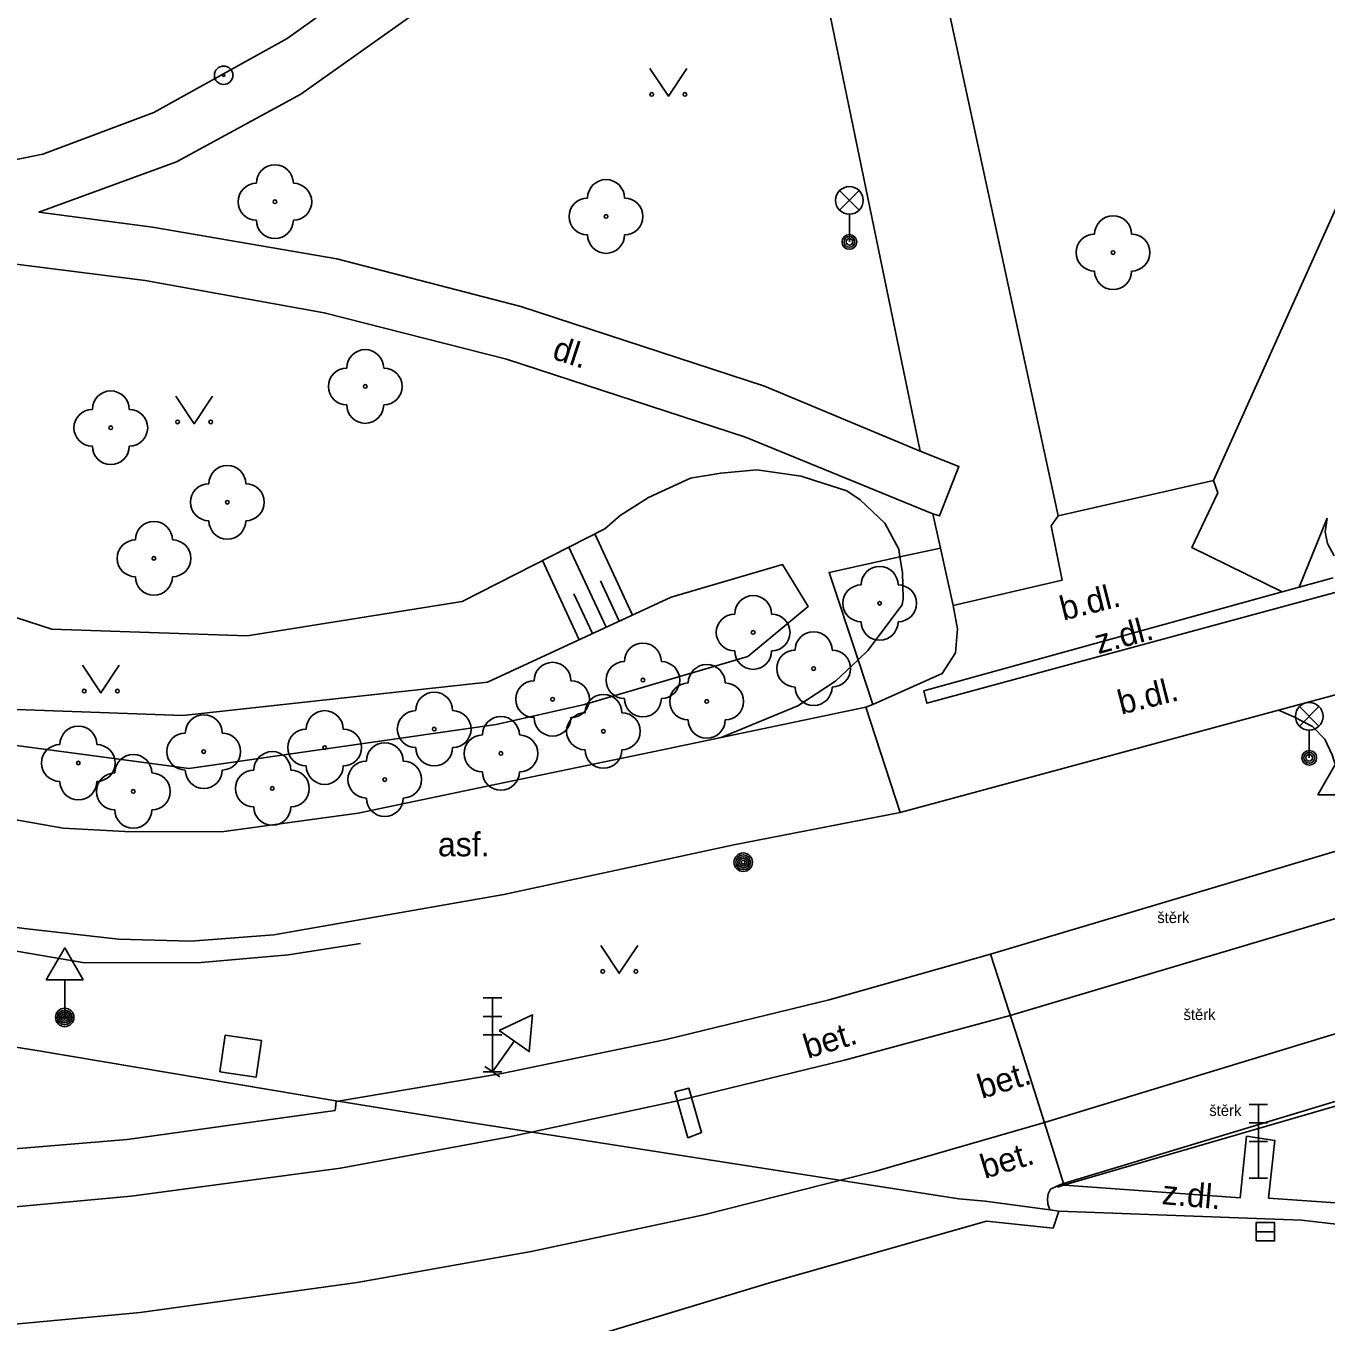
# Model space of a CAD drawing. Extents: x -596229 to -595156, y -1161237 to -1159376.
# Drawn here: x -595787.82 to -595752.56, y -1160336.73 to -1160301.56 of the extents above; entities that cross this region are included whole.
import ezdxf

# ---------------------------------------------------------------- set-up
doc = ezdxf.new("R2010")
doc.units = 0
for name, color, linetype in [('Level 22', 7, 'Continuous'), ('Level 25', 7, 'Continuous'), ('Level 26', 7, 'Continuous'), ('Level 27', 7, 'Continuous'), ('Level 33', 7, 'Continuous'), ('Level 34', 7, 'Continuous'), ('Level 36', 7, 'Continuous'), ('TM - chodniky - VP', 7, 'Continuous'), ('TM - dolni hrana svahu', 7, 'Continuous'), ('TM - horni hrana svahu', 7, 'Continuous'), ('TM - komunikace - VP', 7, 'Continuous'), ('TM - MHD - osa koleji', 7, 'Continuous'), ('TM - plot zivy neuzavreny', 7, 'Continuous'), ('TM - popis povrchu', 7, 'Continuous'), ('TM - rozhrani mezi zpev. plochami mezi sebou - VP', 7, 'Continuous'), ('TM - rozhrani ploch obecne - VP', 7, 'Continuous'), ('TM - srafovani', 7, 'Continuous'), ('TM - zabradli - VP', 7, 'Continuous')]:
    doc.layers.add(name, color=color, linetype=linetype)

msp = doc.modelspace()

# ---------------------------------------------------------------- linework, layer by layer
at = {"layer": 'Level 22'}
for centre in [(-595781.07, -1160306.33), (-595772.09, -1160306.73), (-595758.34, -1160307.71), (-595778.62, -1160311.34), (-595785.52, -1160312.46), (-595782.36, -1160314.48), (-595784.35, -1160316), (-595764.67, -1160317.22), (-595768.1, -1160318.01), (-595766.46, -1160318.99), (-595771.09, -1160319.3), (-595773.54, -1160319.82), (-595769.36, -1160319.88), (-595776.75, -1160320.63), (-595772.16, -1160320.69), (-595779.72, -1160321.13), (-595783, -1160321.24), (-595774.94, -1160321.29), (-595786.4, -1160321.55), (-595781.14, -1160322.24), (-595778.09, -1160322), (-595784.91, -1160322.32)]:
    msp.add_circle(centre, 0.05, dxfattribs=at)
for centre, start, end in [((-595781.07, -1160305.83), 0, 180), ((-595781.57, -1160306.33), 90, 270), ((-595780.57, -1160306.33), 270, 90), ((-595772.09, -1160306.23), 0, 180), ((-595772.59, -1160306.73), 90, 270), ((-595771.59, -1160306.73), 270, 90), ((-595781.07, -1160306.83), 180, 0), ((-595758.34, -1160307.21), 0, 180), ((-595772.09, -1160307.23), 180, 0), ((-595758.84, -1160307.71), 90, 270), ((-595757.84, -1160307.71), 270, 90), ((-595758.34, -1160308.21), 180, 0), ((-595778.62, -1160310.84), 0, 180), ((-595779.12, -1160311.34), 90, 270), ((-595778.12, -1160311.34), 270, 90), ((-595785.52, -1160311.96), 0, 180), ((-595786.02, -1160312.46), 90, 270), ((-595785.02, -1160312.46), 270, 90), ((-595778.62, -1160311.84), 180, 0), ((-595785.52, -1160312.96), 180, 0), ((-595782.36, -1160313.98), 0, 180), ((-595782.86, -1160314.48), 90, 270), ((-595781.86, -1160314.48), 270, 90), ((-595784.35, -1160315.5), 0, 180), ((-595782.36, -1160314.98), 180, 0), ((-595784.85, -1160316), 90, 270), ((-595783.85, -1160316), 270, 90), ((-595784.35, -1160316.5), 180, 0), ((-595764.67, -1160316.72), 0, 180), ((-595765.17, -1160317.22), 90, 270), ((-595764.17, -1160317.22), 270, 90), ((-595768.1, -1160317.51), 0, 180), ((-595768.6, -1160318.01), 90, 270), ((-595767.6, -1160318.01), 270, 90), ((-595764.67, -1160317.72), 180, 0), ((-595771.09, -1160318.8), 0, 180), ((-595766.46, -1160318.49), 0, 180), ((-595768.1, -1160318.51), 180, 0), ((-595766.96, -1160318.99), 90, 270), ((-595765.96, -1160318.99), 270, 90), ((-595773.54, -1160319.32), 0, 180), ((-595771.59, -1160319.3), 90, 270), ((-595770.59, -1160319.3), 270, 90), ((-595769.36, -1160319.38), 0, 180), ((-595774.04, -1160319.82), 90, 270), ((-595773.04, -1160319.82), 270, 90), ((-595776.75, -1160320.13), 0, 180), ((-595772.16, -1160320.19), 0, 180), ((-595769.86, -1160319.88), 90, 270), ((-595768.86, -1160319.88), 270, 90), ((-595766.46, -1160319.49), 180, 0), ((-595771.09, -1160319.8), 180, 0), ((-595783, -1160320.74), 0, 180), ((-595779.72, -1160320.63), 0, 180), ((-595777.25, -1160320.63), 90, 270), ((-595776.25, -1160320.63), 270, 90), ((-595774.94, -1160320.79), 0, 180), ((-595773.54, -1160320.32), 180, 0), ((-595772.66, -1160320.69), 90, 270), ((-595771.66, -1160320.69), 270, 90), ((-595769.36, -1160320.38), 180, 0), ((-595786.4, -1160321.05), 0, 180), ((-595783.5, -1160321.24), 90, 270), ((-595782.5, -1160321.24), 270, 90), ((-595780.22, -1160321.13), 90, 270), ((-595779.22, -1160321.13), 270, 90), ((-595786.9, -1160321.55), 90, 270), ((-595785.9, -1160321.55), 270, 90), ((-595778.09, -1160321.5), 0, 180), ((-595776.75, -1160321.13), 180, 0), ((-595775.44, -1160321.29), 90, 270), ((-595774.44, -1160321.29), 270, 90), ((-595784.91, -1160321.82), 0, 180), ((-595781.14, -1160321.74), 0, 180), ((-595772.16, -1160321.19), 180, 0), ((-595785.41, -1160322.32), 90, 270), ((-595784.41, -1160322.32), 270, 90), ((-595783, -1160321.74), 180, 0), ((-595781.64, -1160322.24), 90, 270), ((-595780.64, -1160322.24), 270, 90), ((-595779.72, -1160321.63), 180, 0), ((-595778.59, -1160322), 90, 270), ((-595777.59, -1160322), 270, 90), ((-595774.94, -1160321.79), 180, 0), ((-595786.4, -1160322.05), 180, 0), ((-595778.09, -1160322.5), 180, 0), ((-595784.91, -1160322.82), 180, 0), ((-595781.14, -1160322.74), 180, 0)]:
    msp.add_arc(centre, 0.5, start, end, dxfattribs=at)
at = {"layer": 'Level 25'}
for centre, radius in [((-595782.46, -1160302.9), 0.25), ((-595782.46, -1160302.9), 0.0303), ((-595768.37, -1160324.24), 0.25), ((-595768.37, -1160324.24), 0.2), ((-595768.37, -1160324.24), 0.15), ((-595768.37, -1160324.24), 0.1), ((-595768.37, -1160324.24), 0.05), ((-595786.77, -1160328.45), 0.25), ((-595786.77, -1160328.45), 0.2), ((-595786.77, -1160328.45), 0.15), ((-595786.77, -1160328.45), 0.1), ((-595786.77, -1160328.45), 0.05)]:
    msp.add_circle(centre, radius, dxfattribs=at)
at = {"layer": 'Level 26'}
msp.add_lwpolyline([(-595782.567, -1160329.923), (-595781.577, -1160330.067), (-595781.433, -1160329.077), (-595782.423, -1160328.933)], close=True, dxfattribs=at)
at = {"layer": 'Level 27'}
msp.add_line((-595754.46, -1160334.26), (-595753.96, -1160334.26), dxfattribs=at)
msp.add_lwpolyline([(-595754.46, -1160334.51), (-595753.96, -1160334.51), (-595753.96, -1160334.01), (-595754.46, -1160334.01)], close=True, dxfattribs=at)
at = {"layer": 'Level 33'}
for p, q in [((-595765.755, -1160306.56), (-595765.225, -1160306.03)), ((-595765.755, -1160306.03), (-595765.225, -1160306.56)), ((-595765.49, -1160306.67), (-595765.49, -1160307.42)), ((-595753.285, -1160320.55), (-595752.755, -1160320.02)), ((-595753.285, -1160320.02), (-595752.755, -1160320.55)), ((-595753.02, -1160320.66), (-595753.02, -1160321.41)), ((-595775.42, -1160327.92), (-595774.92, -1160327.92)), ((-595775.17, -1160329.92), (-595775.17, -1160327.92)), ((-595775.42, -1160328.42), (-595774.92, -1160328.42)), ((-595775.42, -1160328.92), (-595774.92, -1160328.92)), ((-595775.42, -1160329.92), (-595774.92, -1160329.92)), ((-595754.65, -1160330.81), (-595754.15, -1160330.81)), ((-595754.4, -1160332.81), (-595754.4, -1160330.81)), ((-595754.65, -1160331.31), (-595754.15, -1160331.31)), ((-595754.65, -1160331.81), (-595754.15, -1160331.81)), ((-595754.65, -1160332.81), (-595754.15, -1160332.81))]:
    msp.add_line(p, q, dxfattribs=at)
for centre, radius in [((-595765.49, -1160306.295), 0.375), ((-595765.49, -1160307.42), 0.2), ((-595765.49, -1160307.42), 0.145), ((-595765.49, -1160307.42), 0.0876), ((-595753.02, -1160320.285), 0.375), ((-595753.02, -1160321.41), 0.2), ((-595753.02, -1160321.41), 0.145), ((-595753.02, -1160321.41), 0.0876)]:
    msp.add_circle(centre, radius, dxfattribs=at)
at = {"layer": 'Level 34'}
for p, q in [((-595786.77, -1160327.432), (-595786.77, -1160328.45)), ((-595787.02, -1160328.45), (-595786.52, -1160328.45)), ((-595774.582, -1160329.089), (-595775.17, -1160329.92)), ((-595775.374, -1160329.776), (-595774.966, -1160330.064))]:
    msp.add_line(p, q, dxfattribs=at)
for points in [[(-595752.79, -1160322.412), (-595751.79, -1160322.412), (-595752.29, -1160321.546)], [(-595787.27, -1160327.432), (-595786.27, -1160327.432), (-595786.77, -1160326.566)], [(-595774.991, -1160328.8), (-595774.174, -1160329.377), (-595774.083, -1160328.381)]]:
    msp.add_lwpolyline(points, close=True, dxfattribs=at)
at = {"layer": 'Level 36'}
for points in [[(-595770.9, -1160302.72), (-595770.4, -1160303.47), (-595769.9, -1160302.72)], [(-595783.76, -1160311.6), (-595783.26, -1160312.35), (-595782.76, -1160311.6)], [(-595786.29, -1160318.9), (-595785.79, -1160319.65), (-595785.29, -1160318.9)], [(-595772.23, -1160326.5), (-595771.73, -1160327.25), (-595771.23, -1160326.5)]]:
    msp.add_lwpolyline(points, dxfattribs=at)
for centre in [(-595770.85, -1160303.42), (-595769.951, -1160303.42), (-595783.71, -1160312.3), (-595782.811, -1160312.3), (-595786.24, -1160319.6), (-595785.341, -1160319.6), (-595772.18, -1160327.2), (-595771.281, -1160327.2)]:
    msp.add_circle(centre, 0.05, dxfattribs=at)
at = {"layer": 'TM - chodniky - VP'}
for points in [[(-595755.62, -1160313.89), (-595738.02, -1160274.75)], [(-595759.83, -1160314.85), (-595764.99, -1160290.99)], [(-595763.57, -1160313.09), (-595767.66, -1160293.31)], [(-595770.42, -1160295.79), (-595776.24, -1160300.48), (-595780.37, -1160303.41), (-595783.74, -1160305.25), (-595787.47, -1160306.61), (-595784.39, -1160307.02), (-595779.39, -1160307.88), (-595774.4, -1160309.17), (-595767.79, -1160311.33), (-595763.57, -1160313.09)], [(-595794.61, -1160306.16), (-595790.99, -1160305.77), (-595787.36, -1160305.04), (-595784.35, -1160303.91), (-595780.74, -1160301.9), (-595779, -1160300.66)], [(-595794.57, -1160307.57), (-595791.43, -1160307.35), (-595791.46, -1160307.6), (-595784.59, -1160308.47), (-595779.73, -1160309.34), (-595774.79, -1160310.6), (-595768.31, -1160312.71), (-595763.23, -1160314.79)], [(-595759.83, -1160314.85), (-595755.62, -1160313.89)], [(-595763.02, -1160315.72), (-595763.23, -1160314.79)], [(-595764.11, -1160322.89), (-595768.62, -1160323.77), (-595774.86, -1160325.12), (-595778.88, -1160325.82), (-595781.1, -1160326.21), (-595783.35, -1160326.38), (-595785.31, -1160326.33), (-595787.87, -1160326.04), (-595793.95, -1160325.21), (-595818.96, -1160321.05), (-595856.37, -1160314.89)], [(-595752.34, -1160315.93), (-595752.52, -1160315.6), (-595752.59, -1160315.28), (-595752.53, -1160314.91)], [(-595762.68, -1160317.28), (-595763.02, -1160315.72)], [(-595764.85, -1160319.96), (-595762.97, -1160319.12), (-595762.61, -1160318.56), (-595762.56, -1160317.91), (-595762.68, -1160317.28)], [(-595768.97, -1160320.86), (-595765.04, -1160320.04)], [(-595765.04, -1160320.04), (-595764.85, -1160319.96)], [(-595753.85, -1160320.12), (-595764.11, -1160322.89)], [(-595751.69, -1160323.55), (-595752.4, -1160321.33), (-595752.6, -1160320.9), (-595752.93, -1160320.56), (-595753.44, -1160320.3), (-595753.85, -1160320.12)], [(-595770.6, -1160321.2), (-595768.97, -1160320.86)], [(-595778.81, -1160322.91), (-595775.36, -1160322.19), (-595770.6, -1160321.2)], [(-595789.18, -1160322.9), (-595786.81, -1160323.32)], [(-595785.14, -1160323.41), (-595782.52, -1160323.42), (-595778.81, -1160322.91)], [(-595786.81, -1160323.32), (-595785.14, -1160323.41)], [(-595759.68, -1160332.95), (-595749.69, -1160329.93)], [(-595760.04, -1160333.11), (-595760.1, -1160333.23)], [(-595760.04, -1160333.11), (-595759.78, -1160332.99)], [(-595759.78, -1160332.99), (-595759.68, -1160332.95)], [(-595760.1, -1160333.23), (-595760.12, -1160333.37)], [(-595760.12, -1160333.37), (-595760.11, -1160333.5)], [(-595760.11, -1160333.5), (-595760.05, -1160333.67)]]:
    msp.add_lwpolyline(points, dxfattribs=at)
at = {"layer": 'TM - dolni hrana svahu'}
for points in [[(-595804.45, -1160311.58), (-595796.59, -1160314.86), (-595787.12, -1160317.92), (-595781.82, -1160318.1), (-595775.99, -1160317.17), (-595772.12, -1160315.2), (-595771.71, -1160314.84), (-595770.94, -1160314.35), (-595769.8, -1160313.83), (-595768.98, -1160313.69), (-595768, -1160313.6), (-595766.8, -1160313.77), (-595766.44, -1160313.89), (-595765.56, -1160314.17), (-595765.2, -1160314.41), (-595764.53, -1160315.05), (-595764.15, -1160315.75), (-595764.12, -1160315.96)], [(-595764.12, -1160315.96), (-595764.05, -1160316.38), (-595764.03, -1160317.09), (-595764.06, -1160317.26), (-595764.99, -1160318.5), (-595765.25, -1160318.75)], [(-595765.25, -1160318.75), (-595765.87, -1160319.33), (-595766.89, -1160320), (-595768.97, -1160320.86)]]:
    msp.add_lwpolyline(points, dxfattribs=at)
at = {"layer": 'TM - horni hrana svahu'}
msp.add_lwpolyline([(-595803.4, -1160315.43), (-595802.18, -1160315.48), (-595795.99, -1160318.21), (-595789.83, -1160320.04), (-595783.57, -1160320.26), (-595775.3, -1160319.36), (-595770.32, -1160317.05), (-595767.3, -1160316.17), (-595766.61, -1160317.31), (-595768.24, -1160318.66), (-595772.67, -1160319.96), (-595775.07, -1160320.51), (-595783.4, -1160321.7), (-595789.85, -1160320.84), (-595796.32, -1160319.44), (-595800.3, -1160318.82), (-595803.27, -1160318.65), (-595804, -1160317.9), (-595803.4, -1160315.43)], dxfattribs=at)
at = {"layer": 'TM - komunikace - VP'}
for points in [[(-595779.42, -1160330.71), (-595787.58, -1160329.34), (-595795.78, -1160328.04), (-595814.37, -1160324.96), (-595834.92, -1160321.59)], [(-595779.42, -1160330.71), (-595779.35, -1160330.72)], [(-595779.35, -1160330.72), (-595775.89, -1160331.28)], [(-595775.89, -1160331.28), (-595762.52, -1160333.37)], [(-595762.52, -1160333.37), (-595761.81, -1160333.43)], [(-595760.05, -1160333.67), (-595761.81, -1160333.43)], [(-595759.81, -1160333.7), (-595760.05, -1160333.67)], [(-595752.21, -1160334.06), (-595753.23, -1160333.95), (-595759.81, -1160333.7)]]:
    msp.add_lwpolyline(points, dxfattribs=at)
at = {"layer": 'TM - MHD - osa koleji'}
for points in [[(-595761.13, -1160328.4), (-595751.27, -1160325.46)], [(-595765.62, -1160329.61), (-595761.13, -1160328.4)], [(-595760.2, -1160331.3), (-595750.39, -1160328.31)], [(-595765.62, -1160329.61), (-595770.15, -1160330.71), (-595774.71, -1160331.69), (-595779.29, -1160332.54)], [(-595764.8, -1160332.63), (-595760.2, -1160331.3)], [(-595784.97, -1160333.3), (-595779.29, -1160332.54)], [(-595769.44, -1160333.8), (-595764.8, -1160332.63)], [(-595790.68, -1160333.82), (-595784.97, -1160333.3)], [(-595769.44, -1160333.8), (-595774.12, -1160334.8), (-595778.84, -1160335.64)], [(-595778.84, -1160335.64), (-595784.72, -1160336.45), (-595790.65, -1160337), (-595796.58, -1160337.29), (-595802.53, -1160337.31)]]:
    msp.add_lwpolyline(points, dxfattribs=at)
at = {"layer": 'TM - plot zivy neuzavreny'}
msp.add_lwpolyline([(-595778.75, -1160326.44), (-595780.7, -1160326.75), (-595783.07, -1160326.96), (-595786.23, -1160326.97), (-595788.93, -1160326.51), (-595807.57, -1160323.61), (-595837.38, -1160318.65), (-595860.14, -1160314.82), (-595874.38, -1160312.49)], dxfattribs=at)
at = {"layer": 'TM - rozhrani mezi zpev. plochami mezi sebou - VP'}
for points in [[(-595763.57, -1160313.09), (-595762.52, -1160313.51), (-595763.05, -1160314.85), (-595763.23, -1160314.79)], [(-595753.75, -1160316.91), (-595756.2, -1160315.71), (-595755.5, -1160314.22), (-595755.62, -1160313.89)], [(-595759.72, -1160316.59), (-595760.02, -1160315.12), (-595759.83, -1160314.85)], [(-595752.53, -1160314.91), (-595753.29, -1160316.78)], [(-595753.29, -1160316.78), (-595752.37, -1160316.53)], [(-595762.68, -1160317.28), (-595759.72, -1160316.59)], [(-595753.75, -1160316.91), (-595753.29, -1160316.78)], [(-595763.47, -1160319.59), (-595763.39, -1160319.93), (-595752.25, -1160316.91)], [(-595763.47, -1160319.59), (-595753.75, -1160316.91)], [(-595751.5, -1160319.48), (-595753.85, -1160320.12)], [(-595765.04, -1160320.04), (-595764.11, -1160322.89)], [(-595761.66, -1160326.73), (-595751.63, -1160323.74)], [(-595761.66, -1160326.73), (-595766.04, -1160327.97), (-595770.46, -1160329.05), (-595774.92, -1160329.97), (-595779.35, -1160330.72)], [(-595761.35, -1160327.71), (-595761.66, -1160326.73)], [(-595760.9, -1160329.08), (-595761.35, -1160327.71)], [(-595760.42, -1160330.62), (-595760.9, -1160329.08)], [(-595759.99, -1160331.97), (-595760.42, -1160330.62)], [(-595779.44, -1160330.97), (-595785.08, -1160331.76), (-595790.75, -1160332.23), (-595796.44, -1160332.38), (-595802.13, -1160332.22)], [(-595779.41, -1160330.73), (-595779.44, -1160330.97)], [(-595779.35, -1160330.72), (-595779.41, -1160330.73)], [(-595751.92, -1160333.5), (-595754.12, -1160333.35), (-595753.95, -1160331.79), (-595754.72, -1160331.67), (-595754.89, -1160333.34), (-595759.78, -1160332.99)], [(-595759.68, -1160332.95), (-595759.99, -1160331.97)], [(-595759.81, -1160333.7), (-595759.96, -1160334.16)], [(-595761.77, -1160333.97), (-595767.59, -1160335.63)], [(-595759.96, -1160334.16), (-595761.77, -1160333.97)], [(-595767.59, -1160335.63), (-595778.3, -1160338.86)]]:
    msp.add_lwpolyline(points, dxfattribs=at)
at = {"layer": 'TM - rozhrani ploch obecne - VP'}
for points in [[(-595763.02, -1160315.72), (-595764.12, -1160315.96)], [(-595764.12, -1160315.96), (-595766.04, -1160316.38), (-595765.25, -1160318.75)], [(-595765.25, -1160318.75), (-595764.85, -1160319.96)], [(-595770.22, -1160330.47), (-595769.84, -1160330.37), (-595769.5, -1160331.57), (-595769.87, -1160331.71), (-595770.22, -1160330.47)]]:
    msp.add_lwpolyline(points, dxfattribs=at)
at = {"layer": 'TM - srafovani'}
for points in [[(-595772.39, -1160315.34), (-595771.37, -1160317.54)], [(-595773.1, -1160315.7), (-595772.09, -1160317.87)], [(-595773.81, -1160316.06), (-595772.82, -1160318.21)], [(-595772.24, -1160316.61), (-595771.73, -1160317.7)], [(-595772.96, -1160316.96), (-595772.46, -1160318.04)]]:
    msp.add_lwpolyline(points, dxfattribs=at)
at = {"layer": 'TM - zabradli - VP'}
for points in [[(-595759.68, -1160333), (-595750.01, -1160330.19)], [(-595759.85, -1160333.05), (-595759.68, -1160333)]]:
    msp.add_lwpolyline(points, dxfattribs=at)

# ---------------------------------------------------------------- texts
at = {"layer": 'TM - popis povrchu'}
for s, rotation, p in [('dl.', 341.96, (-595773.58, -1160310.58)), ('b.dl.', 14.06, (-595759.69, -1160317.69)), ('z.dl.', 15.11, (-595758.74, -1160318.6)), ('b.dl.', 14.06, (-595758.12, -1160320.24)), ('bet.', 17.02, (-595766.62, -1160329.57)), ('bet.', 17.02, (-595761.9, -1160330.66)), ('bet.', 17.02, (-595761.82, -1160332.83)), ('z.dl.', 354.92, (-595757.03, -1160333.51))]:
    msp.add_text(s, height=0.65, rotation=rotation, dxfattribs=at).set_placement(p)
for s, height, p in [('asf.', 0.65, (-595776.65, -1160324.08)), ('štěrk', 0.3, (-595757.14, -1160325.89)), ('štěrk', 0.3, (-595756.43, -1160328.52)), ('štěrk', 0.3, (-595755.73, -1160331.12))]:
    msp.add_text(s, height=height, dxfattribs=at).set_placement(p)

doc.saveas('drawing.dxf')
